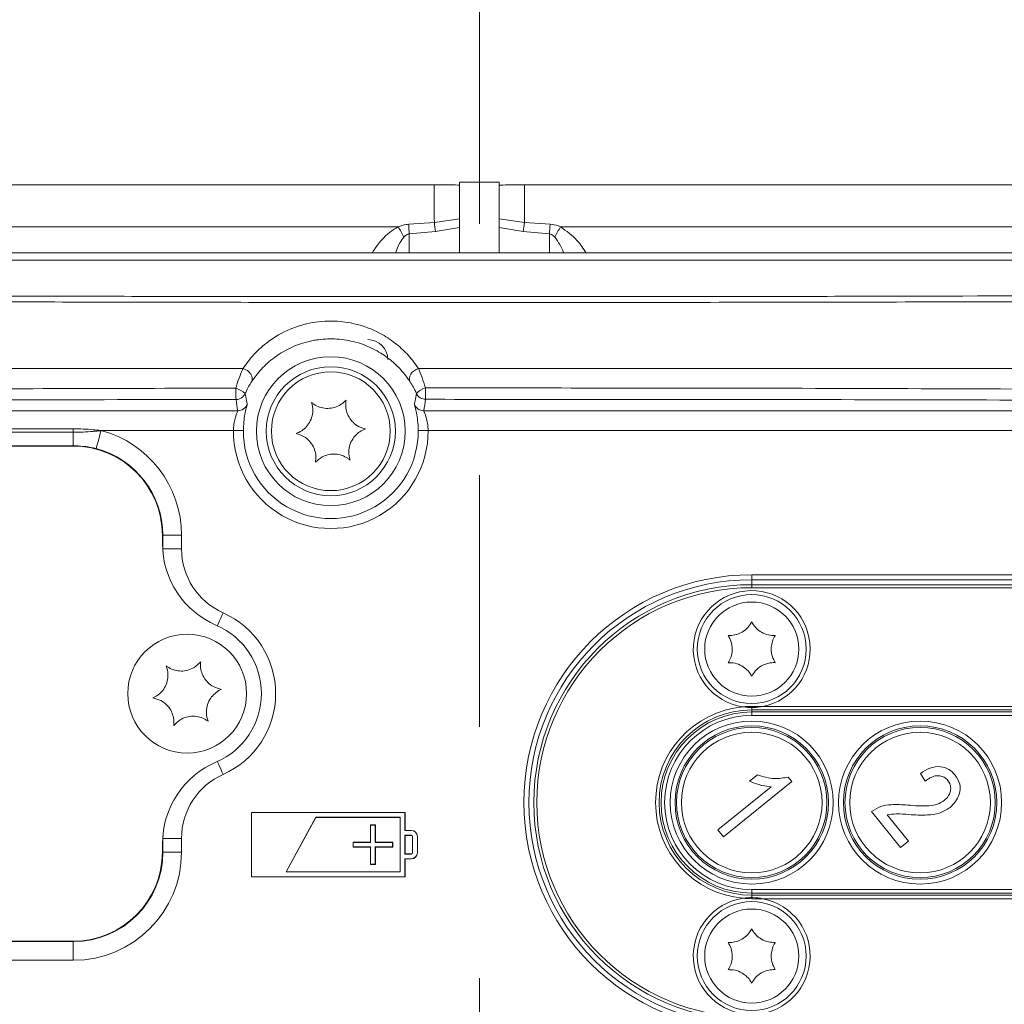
# Model space of a CAD drawing. Header units: millimetres. Extents: x 0 to 8410, y 0 to 5940.
# Tile 277 of 319: x 7320 to 7420, y 2352 to 2451. Entities that reach past the tile are written whole.
import ezdxf

# ---------------------------------------------------------------- set-up
doc = ezdxf.new("R2010")
doc.units = ezdxf.units.MM
doc.header["$LTSCALE"] = 10
doc.linetypes.add('CENTERX2', pattern=[20.32, 12.7, -2.54, 2.54, -2.54])
doc.styles.add('SLDTEXTSTYLE0', font='TXT', dxfattribs={"width": 0.605})
doc.dimstyles.new('SLDDIMSTYLE0', dxfattribs={"dimtxt": 50, "dimasz": 50, "dimexe": 0, "dimexo": 0.0625, "dimgap": 12.5, "dimtad": 1, "dimtoh": 1, "dimdec": 1, "dimrnd": 1e-09, "dimzin": 12, "dimdsep": 46, "dimtxsty": 'SLDTEXTSTYLE0', "dimsah": 1, "dimcen": 0.09, "dimadec": 0, "dimazin": 0, "dimtfac": 1, "dimtofl": 0, "dimtmove": 0, "dimatfit": 3, "dimfxl": 1, "dimfrac": 2, "dimtolj": 1, "dimtzin": 12, "dimarcsym": 0})

# ---------------------------------------------------------------- blocks, each defined once
blk = doc.blocks.new('*D32')
at = {"color": 7, "linetype": 'Continuous', "lineweight": 0}
for p, q in [((7603.817, 2933.236), (7603.817, 2002.575)), ((7366.817, 2227.332), (7366.817, 2002.575)), ((7603.817, 2017.575), (7366.817, 2017.575)), ((7603.817, 2017.575), (8068.778, 2017.575))]:
    blk.add_line(p, q, dxfattribs=at)
for points in [[(7366.817, 2017.575), (7416.817, 2010.075), (7416.817, 2025.075)], [(7603.817, 2017.575), (7553.817, 2025.075), (7553.817, 2010.075)]]:
    blk.add_solid(points, dxfattribs=at)
at = {"color": 7, "linetype": 'Continuous', "lineweight": 0, "char_height": 50, "attachment_point": 1, "style": 'SLDTEXTSTYLE0'}
for s, insert in [(' (2x M8)', (7801.032, 2082.028)), ('237', (7686.457, 2082.028))]:
    blk.add_mtext(s, dxfattribs=dict(at, insert=insert))

msp = doc.modelspace()

# ---------------------------------------------------------------- linework, layer by layer
at = {"color": 7, "linetype": 'CENTERX2', "lineweight": 0}
msp.add_line((7366.817261, 2227.331508), (7366.817261, 3817.957855), dxfattribs=at)
at = {"color": 8, "linetype": 'Continuous', "lineweight": 0}
for p, q in [((7299.81726, 2434.450764), (7362.261881, 2434.450764)), ((7371.372642, 2434.450764), (7533.81526, 2434.450764)), ((7359.682222, 2430.477518), (7362.271512, 2430.666524)), ((7362.271512, 2430.666524), (7364.817261, 2431.03196)), ((7368.817261, 2431.03196), (7371.36301, 2430.666524)), ((7371.36301, 2430.666524), (7373.952301, 2430.477518)), ((7358.630307, 2430.222172), (7299.684945, 2430.222172)), ((7362.39921, 2429.731089), (7359.733951, 2429.494846)), ((7359.733951, 2429.494846), (7359.733951, 2427.574757)), ((7364.817261, 2430.149216), (7362.39921, 2429.731089)), ((7371.235313, 2429.731089), (7368.817261, 2430.149216)), ((7373.900571, 2429.494846), (7371.235313, 2429.731089)), ((7373.900571, 2427.574757), (7373.900571, 2429.494846)), ((7533.372338, 2430.222172), (7375.004215, 2430.222172)), ((7211.47054, 2415.893603), (7342.942172, 2415.893603)), ((7360.674357, 2415.893603), (7522.163983, 2415.893603)), ((7243.817258, 2409.827653), (7325.81726, 2409.827653)), ((7325.81726, 2409.463737), (7243.817258, 2409.463737)), ((7325.81726, 2409.827653), (7325.81726, 2409.463737)), ((7325.81726, 2408.11396), (7325.81726, 2409.463737)), ((7341.990764, 2409.643385), (7328.609972, 2409.643385)), ((7519.700314, 2409.643385), (7361.643759, 2409.643385)), ((7243.817258, 2408.11396), (7325.81726, 2408.11396)), ((7325.81726, 2408.074755), (7325.81726, 2408.11396)), ((7328.11655, 2407.776091), (7328.12824, 2407.820332)), ((7334.81726, 2399.074766), (7334.863021, 2399.074766)), ((7334.863021, 2399.074766), (7334.863021, 2397.694948)), ((7334.863021, 2399.074766), (7336.748638, 2399.074766)), ((7336.748638, 2399.074766), (7336.748638, 2397.694948)), ((7334.833811, 2397.694948), (7334.863021, 2397.694948)), ((7334.863021, 2397.694948), (7334.875907, 2397.214759)), ((7334.863021, 2397.694948), (7336.748638, 2397.694948)), ((7394.317261, 2395.074758), (7487.31726, 2395.074758)), ((7394.317261, 2395.074758), (7394.317261, 2394.574765)), ((7394.317261, 2394.574765), (7394.317261, 2394.074756)), ((7394.317261, 2393.774766), (7394.317261, 2394.074756)), ((7394.317261, 2393.774766), (7487.31726, 2393.774766)), ((7394.317261, 2381.428319), (7394.317261, 2381.781864)), ((7395.436362, 2381.781864), (7439.698163, 2381.781864)), ((7394.317261, 2381.221208), (7394.317261, 2381.428319)), ((7394.317261, 2381.428319), (7487.31726, 2381.428319)), ((7394.317261, 2380.867648), (7394.317261, 2381.221208)), ((7394.317261, 2381.221208), (7487.31726, 2381.221208)), ((7394.317261, 2380.867648), (7487.31726, 2380.867648)), ((7334.875907, 2368.934754), (7334.863021, 2368.454564)), ((7359.942261, 2369.253534), (7359.942261, 2369.262266)), ((7359.942261, 2368.77099), (7359.942261, 2368.762258)), ((7360.075989, 2368.637252), (7360.067261, 2368.637252)), ((7360.558534, 2368.637252), (7360.567261, 2368.637252)), ((7334.863021, 2368.454564), (7334.833811, 2368.454564)), ((7334.863021, 2368.454564), (7334.863021, 2367.074761)), ((7336.748638, 2368.454564), (7334.863021, 2368.454564)), ((7336.748638, 2368.454564), (7336.748638, 2367.074761)), ((7334.863021, 2367.074761), (7334.81726, 2367.074761)), ((7336.748638, 2367.074761), (7334.863021, 2367.074761)), ((7359.942261, 2366.878528), (7359.942261, 2366.88726)), ((7360.075989, 2367.012265), (7360.067261, 2367.012265)), ((7360.558534, 2367.012265), (7360.567261, 2367.012265)), ((7359.942261, 2366.395983), (7359.942261, 2366.387266)), ((7394.317261, 2363.281864), (7487.31726, 2363.281864)), ((7394.317261, 2363.281864), (7394.317261, 2362.928319)), ((7394.317261, 2362.928319), (7487.31726, 2362.928319)), ((7394.317261, 2362.928319), (7394.317261, 2362.721208)), ((7394.317261, 2362.721208), (7487.31726, 2362.721208)), ((7394.317261, 2362.721208), (7394.317261, 2362.367656)), ((7395.436362, 2362.367656), (7443.198162, 2362.367656)), ((7325.81726, 2358.028996), (7243.817258, 2358.028996)), ((7325.81726, 2358.028996), (7325.81726, 2358.074758)), ((7325.81726, 2356.143381), (7325.81726, 2358.028996)), ((7325.81726, 2356.143381), (7243.817258, 2356.143381))]:
    msp.add_line(p, q, dxfattribs=at)
at = {"color": 7, "linetype": 'Continuous', "lineweight": 0}
for p, q in [((7364.817261, 2434.719491), (7368.817261, 2434.719491)), ((7364.817261, 2434.719491), (7364.817261, 2434.437874)), ((7364.817261, 2431.03196), (7364.817261, 2434.437874)), ((7368.817261, 2434.719491), (7368.817261, 2434.437874)), ((7368.817261, 2431.03196), (7368.817261, 2434.437874)), ((7364.817261, 2431.03196), (7364.817261, 2430.149216)), ((7368.817261, 2431.03196), (7368.817261, 2430.149216)), ((7364.817261, 2427.574757), (7364.817261, 2430.149216)), ((7368.817261, 2427.574757), (7368.817261, 2430.149216)), ((7515.729453, 2427.574757), (7217.90507, 2427.574757)), ((7515.801366, 2426.837224), (7217.833157, 2426.837224)), ((7213.934208, 2411.642167), (7342.428154, 2411.642167)), ((7361.206368, 2411.642167), (7519.700314, 2411.642167)), ((7325.81726, 2408.074755), (7243.817258, 2408.074755)), ((7334.81726, 2398.24051), (7334.81726, 2399.074766)), ((7487.31726, 2394.574765), (7394.317261, 2394.574765)), ((7394.317261, 2394.074756), (7487.31726, 2394.074756)), ((7394.317261, 2381.781864), (7395.436362, 2381.781864)), ((7394.089776, 2374.231297), (7394.884222, 2374.874625)), ((7397.994394, 2374.643642), (7398.365202, 2374.185729)), ((7411.828662, 2374.241147), (7411.344099, 2375.020388)), ((7390.908158, 2369.316387), (7396.292734, 2373.67672)), ((7398.365202, 2374.185729), (7391.480007, 2368.610206)), ((7343.825989, 2371.066037), (7343.817261, 2371.074754)), ((7359.317261, 2371.074754), (7343.817261, 2371.074754)), ((7343.817261, 2371.074754), (7343.817261, 2364.574763)), ((7359.308533, 2371.066037), (7343.825989, 2371.066037)), ((7343.825989, 2371.066037), (7343.825989, 2364.583481)), ((7350.312079, 2370.583493), (7347.302559, 2365.066025)), ((7350.317261, 2370.574761), (7347.317261, 2365.074757)), ((7350.312079, 2370.583493), (7350.317261, 2370.574761)), ((7358.825989, 2370.583493), (7350.312079, 2370.583493)), ((7358.817261, 2370.574761), (7350.317261, 2370.574761)), ((7358.825989, 2370.583493), (7358.817261, 2370.574761)), ((7358.817261, 2365.074757), (7358.817261, 2370.574761)), ((7358.825989, 2365.066025), (7358.825989, 2370.583493)), ((7359.308533, 2371.066037), (7359.317261, 2371.074754)), ((7359.308533, 2369.253534), (7359.308533, 2371.066037)), ((7359.317261, 2369.262266), (7359.317261, 2371.074754)), ((7409.34433, 2367.542851), (7406.407639, 2371.169362)), ((7407.991595, 2370.841044), (7410.140394, 2368.18749)), ((7356.317261, 2369.824755), (7355.817261, 2369.824755)), ((7355.834722, 2369.807306), (7355.817261, 2369.824755)), ((7355.817261, 2369.824755), (7355.817261, 2368.074763)), ((7355.834722, 2368.057299), (7355.834722, 2369.807306)), ((7355.834722, 2369.807306), (7356.299801, 2369.807306)), ((7356.299801, 2369.807306), (7356.317261, 2369.824755)), ((7356.299801, 2369.807306), (7356.299801, 2368.057299)), ((7356.317261, 2368.074763), (7356.317261, 2369.824755)), ((7359.308533, 2369.253534), (7359.317261, 2369.262266)), ((7359.942261, 2369.253534), (7359.308533, 2369.253534)), ((7359.942261, 2368.77099), (7359.308533, 2368.77099)), ((7359.308533, 2368.77099), (7359.308533, 2366.878528)), ((7359.308533, 2368.77099), (7359.317261, 2368.762258)), ((7359.942261, 2369.262266), (7359.317261, 2369.262266)), ((7359.317261, 2368.762258), (7359.317261, 2366.88726)), ((7359.942261, 2368.762258), (7359.317261, 2368.762258)), ((7360.067261, 2367.012265), (7360.067261, 2368.637252)), ((7360.075989, 2367.012265), (7360.075989, 2368.637252)), ((7360.558534, 2367.012265), (7360.558534, 2368.637252)), ((7360.567261, 2367.012265), (7360.567261, 2368.637252)), ((7391.480007, 2368.610206), (7390.908158, 2369.316387)), ((7334.81726, 2367.074761), (7334.81726, 2367.909002)), ((7354.067261, 2368.074763), (7354.067261, 2367.574755)), ((7354.084722, 2368.057299), (7354.067261, 2368.074763)), ((7355.817261, 2368.074763), (7354.067261, 2368.074763)), ((7354.084722, 2367.592219), (7354.067261, 2367.574755)), ((7354.084722, 2367.592219), (7354.084722, 2368.057299)), ((7354.084722, 2368.057299), (7355.834722, 2368.057299)), ((7355.834722, 2367.592219), (7354.084722, 2367.592219)), ((7355.834722, 2368.057299), (7355.817261, 2368.074763)), ((7355.834722, 2367.592219), (7355.817261, 2367.574755)), ((7355.834722, 2365.842226), (7355.834722, 2367.592219)), ((7356.299801, 2368.057299), (7356.317261, 2368.074763)), ((7356.299801, 2368.057299), (7358.049801, 2368.057299)), ((7358.049801, 2367.592219), (7356.299801, 2367.592219)), ((7356.299801, 2367.592219), (7356.299801, 2365.842226)), ((7356.299801, 2367.592219), (7356.317261, 2367.574755)), ((7358.067261, 2368.074763), (7356.317261, 2368.074763)), ((7358.049801, 2368.057299), (7358.067261, 2368.074763)), ((7358.049801, 2368.057299), (7358.049801, 2367.592219)), ((7358.049801, 2367.592219), (7358.067261, 2367.574755)), ((7358.067261, 2367.574755), (7358.067261, 2368.074763)), ((7410.140394, 2368.18749), (7409.34433, 2367.542851)), ((7354.067261, 2367.574755), (7355.817261, 2367.574755)), ((7355.817261, 2367.574755), (7355.817261, 2365.824762)), ((7356.317261, 2367.574755), (7358.067261, 2367.574755)), ((7356.317261, 2365.824762), (7356.317261, 2367.574755)), ((7359.308533, 2366.878528), (7359.317261, 2366.88726)), ((7359.308533, 2366.878528), (7359.942261, 2366.878528)), ((7359.317261, 2366.88726), (7359.942261, 2366.88726)), ((7355.834722, 2365.842226), (7355.817261, 2365.824762)), ((7355.817261, 2365.824762), (7356.317261, 2365.824762)), ((7356.299801, 2365.842226), (7355.834722, 2365.842226)), ((7356.299801, 2365.842226), (7356.317261, 2365.824762)), ((7359.308533, 2366.395983), (7359.942261, 2366.395983)), ((7359.308533, 2364.583481), (7359.308533, 2366.395983)), ((7359.308533, 2366.395983), (7359.317261, 2366.387266)), ((7359.317261, 2366.387266), (7359.942261, 2366.387266)), ((7359.317261, 2364.574763), (7359.317261, 2366.387266)), ((7347.302559, 2365.066025), (7347.317261, 2365.074757)), ((7347.302559, 2365.066025), (7358.825989, 2365.066025)), ((7347.317261, 2365.074757), (7358.817261, 2365.074757)), ((7358.825989, 2365.066025), (7358.817261, 2365.074757)), ((7343.825989, 2364.583481), (7343.817261, 2364.574763)), ((7343.817261, 2364.574763), (7359.317261, 2364.574763)), ((7343.825989, 2364.583481), (7359.308533, 2364.583481)), ((7359.308533, 2364.583481), (7359.317261, 2364.574763)), ((7394.317261, 2362.367656), (7395.436362, 2362.367656)), ((7243.817258, 2358.074758), (7325.81726, 2358.074758))]:
    msp.add_line(p, q, dxfattribs=at)
at = {"color": 8, "linetype": 'Continuous', "lineweight": 0, "flags": 128}
for points in [[(7362.261881, 2434.450764), (7362.262007, 2433.974999), (7362.262443, 2433.499474), (7362.263187, 2433.024469), (7362.264239, 2432.55024), (7362.265598, 2432.077053), (7362.267264, 2431.605208), (7362.269236, 2431.134927), (7362.271512, 2430.666524)], [(7371.36301, 2430.666524), (7371.365286, 2431.134927), (7371.367258, 2431.605208), (7371.368924, 2432.077053), (7371.370284, 2432.55024), (7371.371335, 2433.024469), (7371.37208, 2433.499474), (7371.372515, 2433.974999), (7371.372642, 2434.450764)], [(7342.942172, 2415.893603), (7343.174548, 2415.817174), (7343.393556, 2415.695149), (7343.585379, 2415.535215), (7343.737911, 2415.34746), (7343.84153, 2415.143746), (7343.889694, 2414.936933), (7343.879367, 2414.740044), (7343.811198, 2414.565522)], [(7360.674357, 2415.893603), (7360.44509, 2415.814269), (7360.230269, 2415.690604), (7360.043123, 2415.530208), (7359.895177, 2415.34299), (7359.795544, 2415.140468), (7359.75036, 2414.9351), (7359.762407, 2414.739552), (7359.830942, 2414.565864)], [(7328.12824, 2407.820332), (7328.160036, 2407.940659), (7328.202463, 2408.101219), (7328.25452, 2408.298212), (7328.314974, 2408.527005), (7328.382398, 2408.782157), (7328.455201, 2409.05768), (7328.531663, 2409.347031), (7328.609972, 2409.643385)], [(7342.990588, 2409.636396), (7342.968431, 2409.63656), (7342.909533, 2409.636963), (7342.816102, 2409.637618), (7342.691655, 2409.638483), (7342.540867, 2409.63954), (7342.369403, 2409.640733), (7342.183708, 2409.642029), (7341.990764, 2409.643385)], [(7360.643935, 2409.636396), (7360.666091, 2409.63656), (7360.72499, 2409.636963), (7360.818419, 2409.637618), (7360.942867, 2409.638483), (7361.093656, 2409.63954), (7361.265119, 2409.640733), (7361.450813, 2409.642029), (7361.643759, 2409.643385)], [(7340.945634, 2391.235906), (7340.821107, 2390.955824), (7340.699523, 2390.682343), (7340.583754, 2390.421945), (7340.476536, 2390.180785), (7340.380403, 2389.964569), (7340.364137, 2389.927972)], [(7340.945634, 2374.913606), (7340.821107, 2375.193703), (7340.699523, 2375.467169), (7340.583754, 2375.727567), (7340.476536, 2375.968728), (7340.380403, 2376.184958), (7340.364137, 2376.221541)]]:
    msp.add_lwpolyline(points, dxfattribs=at)
at = {"color": 8, "linetype": 'Continuous', "lineweight": 0}
for centre, radius in [((7351.817261, 2409.574759), 7.51715), ((7351.817261, 2409.574759), 6.517303), ((7394.317261, 2372.074759), 8.233834), ((7394.317261, 2372.074759), 7.745686), ((7394.317261, 2372.074759), 7.586856), ((7411.317261, 2372.074759), 8.233834), ((7411.317261, 2372.074759), 7.745686), ((7411.317261, 2372.074759), 7.586856), ((7394.317261, 2372.074759), 7.098708), ((7411.317261, 2372.074759), 7.098708)]:
    msp.add_circle(centre, radius, dxfattribs=at)
at = {"color": 7, "linetype": 'Continuous', "lineweight": 0}
for centre, radius in [((7351.817261, 2409.574759), 6), ((7394.317261, 2387.574759), 5.5), ((7394.317261, 2387.574759), 4.75), ((7337.317261, 2383.074759), 6), ((7394.317261, 2356.574759), 5.5), ((7394.317261, 2356.574759), 4.75)]:
    msp.add_circle(centre, radius, dxfattribs=at)
at = {"color": 8, "linetype": 'Continuous', "lineweight": 0}
for centre, radius, start, end in [((7265.836939, 2425.044659), 94.00241, 2.71346536, 3.31324968), ((7268.230082, 2417.352338), 94.979251, 7.48872595, 8.05825886), ((7465.40444, 2417.352338), 94.979251, 171.94174114, 172.51127405), ((7467.797584, 2425.044659), 94.00241, 176.68675032, 177.28653464), ((7328.193603, 2413.188045), 34.87914, 27.28209943, 29.23388068), ((7405.44092, 2413.188045), 34.87914, 150.76611932, 152.71790057), ((7351.40297, 2413.632636), 9.187835, 178.17866231, 185.30958881), ((7341.436999, 2411.461489), 2.584553, 47.9000233, 72.37008445), ((7342.254572, 2413.782558), 1.000139, 269.99916794, 336.21307883), ((7361.980723, 2411.93203), 2.103472, 106.77071764, 136.0335582), ((7361.381476, 2413.79685), 1.000171, 203.85621922, 269.99971571), ((7403.091606, 2413.650417), 41.718871, 179.59400033, 181.17258633), ((7342.428055, 2412.642361), 1.000194, 270.0057112, 341.86882973), ((7361.206467, 2412.642361), 1.000194, 198.13114279, 269.99434296), ((7325.817261, 2399.074759), 10.931378, 0, 75.19817325), ((7351.817261, 2409.574759), 9.826737, 179.59988665, 0.40011335), ((7351.817261, 2409.574759), 8.82689, 179.59988665, 0.40011335), ((7325.817261, 2399.074759), 9.045759, 0, 75.19817325), ((7343.817261, 2397.694951), 7.068622, 180, 246.03051768), ((7394.317261, 2372.074759), 23, 90, 270), ((7394.317261, 2372.074759), 21.7, 90, 270), ((7394.317261, 2387.574759), 5.9, 280.93400605, 261.37601683), ((7337.317261, 2383.074759), 8.931378, 293.96948232, 66.03051768), ((7394.317261, 2372.074759), 9.707107, 95.22916196, 264.77083804), ((7394.317261, 2372.074759), 9.353553, 90, 270), ((7394.317261, 2372.074759), 9.146447, 90, 270), ((7394.317261, 2372.074759), 8.792893, 90, 270), ((7343.817261, 2368.454568), 7.068622, 113.96948232, 180), ((7325.817261, 2367.074759), 9.045759, 270, 0), ((7325.817261, 2367.074759), 10.931378, 270, 0), ((7394.317261, 2356.574759), 5.9, 98.62398317, 79.06599395)]:
    msp.add_arc(centre, radius, start, end, dxfattribs=at)
at = {"color": 7, "linetype": 'Continuous', "lineweight": 0}
for centre, radius, start, end in [((7355.567261, 2416.824759), 2, 0, 90), ((7325.817261, 2399.074759), 9, 0, 90), ((7343.817261, 2398.24051), 9, 180, 246.80015682), ((7394.317261, 2372.074759), 22.5, 90, 270), ((7394.317261, 2372.074759), 22, 90, 270), ((7337.317261, 2383.074759), 7.5, 293.19984318, 66.80015682), ((7394.317261, 2372.074759), 9.707107, 90, 95.22916196), ((7394.317261, 2387.574759), 5.9, 261.37601683, 280.93400605), ((7343.817261, 2367.909008), 9, 113.19984318, 180), ((7359.942261, 2368.637259), 0.625, 0, 90), ((7359.942261, 2368.637259), 0.616272, 0, 90), ((7359.942261, 2368.637259), 0.133728, 0, 90), ((7359.942261, 2368.637259), 0.125, 0, 90), ((7325.817261, 2367.074759), 9, 270, 0), ((7359.942261, 2367.012259), 0.133728, 270, 0), ((7359.942261, 2367.012259), 0.616272, 270, 0), ((7359.942261, 2367.012259), 0.125, 270, 0), ((7359.942261, 2367.012259), 0.625, 270, 0), ((7394.317261, 2356.574759), 5.9, 79.06599395, 98.62398317), ((7394.317261, 2372.074759), 9.707107, 264.77083804, 270)]:
    msp.add_arc(centre, radius, start, end, dxfattribs=at)
at = {"color": 8, "linetype": 'Continuous', "lineweight": 0}
for start_param, end_param in [(1.692734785, 1.7968613), (4.486324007, 4.591742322)]:
    msp.add_ellipse((7351.817261, 2414.135441), major_axis=(0, 11.123534), ratio=0.866113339, start_param=start_param, end_param=end_param, dxfattribs=at)
for points, knots in [([(7362.261881, 2434.450764), (7362.832739, 2434.450525), (7363.684477, 2434.45017), (7364.536339, 2434.440923), (7364.817261, 2434.437874)], [0, 0, 0, 0, 0.670226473, 1, 1, 1, 1]), ([(7368.817261, 2434.437874), (7369.374486, 2434.442919), (7370.226356, 2434.450631), (7371.078055, 2434.450729), (7371.372642, 2434.450764)], [0, 0, 0, 0, 0.65411848, 1, 1, 1, 1]), ([(7358.630307, 2430.222172), (7358.887214, 2430.318395), (7359.228857, 2430.446356), (7359.592122, 2430.471325), (7359.682222, 2430.477518)], [0, 0, 0, 0, 0.751971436, 1, 1, 1, 1]), ([(7373.952301, 2430.477518), (7374.227625, 2430.442095), (7374.590439, 2430.395415), (7374.923822, 2430.255831), (7375.004215, 2430.222172)], [0, 0, 0, 0, 0.758857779, 1, 1, 1, 1]), ([(7355.981397, 2427.574757), (7356.036391, 2427.661697), (7356.532197, 2428.445513), (7357.364021, 2429.443802), (7358.358669, 2430.055199), (7358.630307, 2430.222172)], [0, 0, 0, 0, 0.083145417, 0.749607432, 1, 1, 1, 1]), ([(7359.733951, 2429.494846), (7359.687169, 2429.486407), (7359.523181, 2429.456825), (7359.34243, 2429.326483), (7359.226204, 2429.209329), (7359.192805, 2429.175663)], [0, 0, 0, 0, 0.221448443, 0.776271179, 1, 1, 1, 1]), ([(7374.441718, 2429.175663), (7374.401035, 2429.216243), (7374.299415, 2429.317609), (7374.122629, 2429.446601), (7373.968918, 2429.479997), (7373.900571, 2429.494846)], [0, 0, 0, 0, 0.270477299, 0.675623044, 1, 1, 1, 1]), ([(7375.004215, 2430.222172), (7375.613803, 2429.789998), (7376.652209, 2429.053807), (7377.31558, 2428.007032), (7377.589525, 2427.574757)], [0, 0, 0, 0, 0.587041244, 1, 1, 1, 1]), ([(7359.192805, 2429.175663), (7359.047265, 2428.988478), (7358.672227, 2428.506125), (7358.471999, 2427.928329), (7358.349472, 2427.574757)], [0, 0, 0, 0, 0.388067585, 1, 1, 1, 1]), ([(7375.33459, 2427.574757), (7375.328368, 2427.593781), (7375.138858, 2428.173224), (7374.784471, 2428.682809), (7374.441718, 2429.175663)], [0, 0, 0, 0, 0.0328316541, 1, 1, 1, 1]), ([(7223.552565, 2423.717994), (7231.341316, 2423.660103), (7246.924005, 2423.544284), (7270.51112, 2423.408372), (7294.212262, 2423.300381), (7318.183603, 2423.222589), (7342.396551, 2423.175318), (7366.82486, 2423.159512), (7391.253167, 2423.175354), (7415.446275, 2423.222586), (7439.373006, 2423.300161), (7463.047381, 2423.407898), (7486.64943, 2423.543808), (7502.271115, 2423.659932), (7510.081957, 2423.717994)], [0, 0, 0, 0, 0.082700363, 0.165455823, 0.248211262, 0.330911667, 0.415439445, 0.500026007, 0.584612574, 0.669140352, 0.751635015, 0.834129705, 0.917064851, 1, 1, 1, 1]), ([(7510.453801, 2423.131782), (7502.646073, 2423.073782), (7487.025422, 2422.957745), (7463.380827, 2422.821594), (7439.622162, 2422.713364), (7419.180482, 2422.647065), (7397.567152, 2422.598614), (7374.777567, 2422.572464), (7348.177809, 2422.580471), (7322.366417, 2422.624433), (7297.372198, 2422.700297), (7272.47391, 2422.809915), (7247.706417, 2422.950068), (7231.352976, 2423.071233), (7223.180722, 2423.131782)], [0, 0, 0, 0, 0.082687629, 0.165430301, 0.248172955, 0.330860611, 0.378049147, 0.472523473, 0.566997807, 0.653535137, 0.740167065, 0.826830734, 0.913462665, 1, 1, 1, 1]), ([(7342.942172, 2415.893603), (7343.289778, 2416.377625), (7343.984301, 2417.344709), (7345.528404, 2418.727624), (7347.490994, 2419.888957), (7349.930505, 2420.636077), (7352.386449, 2420.776981), (7354.864867, 2420.350358), (7356.88629, 2419.488489), (7358.501055, 2418.372403), (7359.737033, 2417.20619), (7360.352042, 2416.344958), (7360.674357, 2415.893603)], [0, 0, 0, 0, 0.103102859, 0.206000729, 0.324315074, 0.423402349, 0.523154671, 0.6089961, 0.726211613, 0.814378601, 0.902719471, 1, 1, 1, 1]), ([(7342.219777, 2413.924653), (7342.239933, 2413.991591), (7342.365088, 2414.407216), (7342.624114, 2415.154171), (7342.835825, 2415.646363), (7342.942172, 2415.893603)], [0, 0, 0, 0, 0.0872078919, 0.5414817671, 1, 1, 1, 1]), ([(7360.674357, 2415.893603), (7360.791835, 2415.612442), (7361.017379, 2415.07265), (7361.258334, 2414.310977), (7361.373782, 2413.946036)], [0, 0, 0, 0, 0.52086982, 1, 1, 1, 1]), ([(7343.811198, 2414.565522), (7343.718105, 2414.417545), (7343.534701, 2414.126011), (7343.30153, 2413.673068), (7343.187861, 2413.419555), (7343.169752, 2413.379166)], [0, 0, 0, 0, 0.464256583, 0.914645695, 1, 1, 1, 1]), ([(7360.466756, 2413.392338), (7360.361592, 2413.613197), (7360.139075, 2414.080511), (7359.937337, 2414.398278), (7359.830942, 2414.565864)], [0, 0, 0, 0, 0.47261168, 1, 1, 1, 1]), ([(7257.140833, 2413.496125), (7258.459951, 2413.506943), (7265.055842, 2413.561035), (7277.067793, 2413.649192), (7293.203301, 2413.748382), (7309.501467, 2413.827859), (7325.841711, 2413.888892), (7336.760421, 2413.912732), (7342.219777, 2413.924653)], [0, 0, 0, 0, 0.046838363, 0.23420261, 0.425441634, 0.616680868, 0.808340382, 1, 1, 1, 1]), ([(7343.169752, 2413.379166), (7343.173046, 2413.357681), (7343.189518, 2413.25026), (7343.248037, 2412.899755), (7343.323101, 2412.572788), (7343.378586, 2412.331107)], [0, 0, 0, 0, 0.061218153, 0.306090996, 1, 1, 1, 1]), ([(7360.255936, 2412.331107), (7360.261178, 2412.352394), (7360.287385, 2412.458829), (7360.369063, 2412.811339), (7360.425125, 2413.144751), (7360.466756, 2413.392338)], [0, 0, 0, 0, 0.060462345, 0.302310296, 1, 1, 1, 1]), ([(7361.373782, 2413.946036), (7371.82804, 2413.943425), (7389.41393, 2413.939032), (7414.0995, 2413.869125), (7435.423178, 2413.777502), (7454.904439, 2413.661402), (7468.578674, 2413.561034), (7475.174571, 2413.506943), (7476.493689, 2413.496125)], [0, 0, 0, 0, 0.271338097, 0.456438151, 0.641581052, 0.826680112, 0.96533762, 1, 1, 1, 1]), ([(7342.254558, 2412.782419), (7341.817387, 2412.781872), (7334.264444, 2412.77243), (7319.602164, 2412.745706), (7298.309158, 2412.684241), (7278.855882, 2412.606943), (7265.201238, 2412.540006), (7258.614749, 2412.503946), (7257.297519, 2412.496734)], [0, 0, 0, 0, 0.015366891, 0.265491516, 0.515674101, 0.76579779, 0.953161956, 1, 1, 1, 1]), ([(7343.378586, 2412.331107), (7343.376628, 2412.313854), (7343.371383, 2412.267632), (7343.284279, 2411.943539), (7343.147627, 2411.332377), (7343.022734, 2410.536155), (7343.001226, 2409.934144), (7342.990588, 2409.636396)], [0, 0, 0, 0, 0.137696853, 0.36889159, 0.589096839, 0.796772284, 1, 1, 1, 1]), ([(7360.643935, 2409.636396), (7360.639323, 2409.822277), (7360.626941, 2410.321291), (7360.533123, 2411.080175), (7360.39628, 2411.756842), (7360.275985, 2412.217416), (7360.262671, 2412.292919), (7360.255936, 2412.331107)], [0, 0, 0, 0, 0.127295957, 0.341737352, 0.558885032, 0.77688629, 1, 1, 1, 1]), ([(7476.337004, 2412.496734), (7475.019773, 2412.503946), (7468.433285, 2412.540007), (7454.778637, 2412.606927), (7435.325382, 2412.684323), (7414.032292, 2412.745401), (7389.381907, 2412.791997), (7371.820958, 2412.794934), (7361.381471, 2412.796679)], [0, 0, 0, 0, 0.034661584, 0.173316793, 0.358415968, 0.543558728, 0.728658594, 1, 1, 1, 1]), ([(7341.990764, 2409.643385), (7342.002562, 2409.863854), (7342.026239, 2410.306299), (7342.16435, 2410.893596), (7342.317383, 2411.347705), (7342.418498, 2411.594591), (7342.425554, 2411.629354), (7342.428154, 2411.642167)], [0, 0, 0, 0, 0.2127796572, 0.4270125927, 0.6473610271, 0.8700219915, 1, 1, 1, 1]), ([(7361.206368, 2411.642167), (7361.214746, 2411.613336), (7361.23156, 2411.555474), (7361.369043, 2411.208464), (7361.521451, 2410.706962), (7361.62488, 2410.149209), (7361.638614, 2409.781216), (7361.643759, 2409.643385)], [0, 0, 0, 0, 0.211245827, 0.423956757, 0.643760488, 0.866570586, 1, 1, 1, 1]), ([(7325.81726, 2409.827653), (7326.484966, 2409.810148), (7327.41126, 2409.785864), (7328.338937, 2409.678713), (7328.60261, 2409.644345), (7328.609972, 2409.643385)], [0, 0, 0, 0, 0.7151007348, 0.9920450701, 1, 1, 1, 1]), ([(7328.609972, 2409.643385), (7328.604453, 2409.642682), (7328.591701, 2409.641059), (7328.569379, 2409.638285), (7328.535563, 2409.634055), (7328.477999, 2409.626995), (7328.370589, 2409.6141), (7328.143073, 2409.588192), (7327.285135, 2409.499594), (7326.482188, 2409.479979), (7325.81726, 2409.463737)], [0, 0, 0, 0, 0.00596133, 0.013772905, 0.024100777, 0.04247468, 0.075912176, 0.140010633, 0.287834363, 1, 1, 1, 1]), ([(7325.81726, 2408.11396), (7326.490469, 2408.078636), (7327.270791, 2408.037693), (7328.024746, 2407.846568), (7328.12824, 2407.820332)], [0, 0, 0, 0, 0.86273138, 1, 1, 1, 1])]:
    msp.add_open_spline(points, degree=3, knots=knots, dxfattribs=at)
at = {"color": 7, "linetype": 'Continuous', "lineweight": 0}
for points, knots in [([(7359.830942, 2414.565864), (7359.539437, 2414.972539), (7358.986324, 2415.744179), (7357.871969, 2416.795563), (7356.420656, 2417.797533), (7354.599668, 2418.57836), (7352.484244, 2418.943839), (7351.036402, 2418.893826), (7349.560988, 2418.666722), (7347.901007, 2418.158963), (7346.138496, 2417.110775), (7344.747689, 2415.867197), (7344.123577, 2414.999713), (7343.811198, 2414.565522)], [0, 0, 0, 0, 0.099656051, 0.189091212, 0.278337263, 0.394491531, 0.478056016, 0.556836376, 0.574924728, 0.672013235, 0.790208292, 0.894995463, 1, 1, 1, 1]), ([(7349.874127, 2412.485811), (7349.938232, 2412.204613), (7350.049301, 2411.717405), (7349.910931, 2410.937115), (7349.605322, 2410.301982), (7349.146474, 2409.789606), (7348.698111, 2409.493015), (7348.416222, 2409.383164), (7348.324648, 2409.347478)], [0, 0, 0, 0, 0.235569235, 0.408150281, 0.581145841, 0.745076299, 0.917185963, 1, 1, 1, 1]), ([(7353.36674, 2412.713084), (7353.15527, 2412.516968), (7352.788872, 2412.177174), (7352.04393, 2411.90688), (7351.341086, 2411.853968), (7350.667935, 2411.995161), (7350.186893, 2412.235142), (7349.950818, 2412.424346), (7349.874127, 2412.485811)], [0, 0, 0, 0, 0.235568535, 0.408149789, 0.581146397, 0.745076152, 0.917185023, 1, 1, 1, 1]), ([(7355.309874, 2409.802038), (7355.034315, 2409.887109), (7354.556858, 2410.034511), (7353.950305, 2410.544464), (7353.553047, 2411.126688), (7353.33873, 2411.780259), (7353.306043, 2412.316865), (7353.351856, 2412.615924), (7353.36674, 2412.713084)], [0, 0, 0, 0, 0.235551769, 0.408136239, 0.581133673, 0.745063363, 0.917174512, 1, 1, 1, 1]), ([(7348.324648, 2409.347478), (7348.600208, 2409.262406), (7349.077665, 2409.115004), (7349.684217, 2408.605051), (7350.081475, 2408.022828), (7350.295791, 2407.369259), (7350.328478, 2406.83266), (7350.282666, 2406.533597), (7350.267782, 2406.436432)], [0, 0, 0, 0, 0.235552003, 0.408136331, 0.581133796, 0.745063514, 0.917171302, 1, 1, 1, 1]), ([(7353.760395, 2406.663704), (7353.69629, 2406.944902), (7353.58522, 2407.43211), (7353.723593, 2408.2124), (7354.029201, 2408.847533), (7354.488049, 2409.359909), (7354.936411, 2409.6565), (7355.2183, 2409.766352), (7355.309874, 2409.802038)], [0, 0, 0, 0, 0.235569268, 0.408150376, 0.58114596, 0.745076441, 0.917185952, 1, 1, 1, 1]), ([(7350.267782, 2406.436432), (7350.479254, 2406.632545), (7350.845654, 2406.972334), (7351.590589, 2407.24266), (7352.293438, 2407.295541), (7352.966587, 2407.154356), (7353.44763, 2406.914374), (7353.683704, 2406.725169), (7353.760395, 2406.663704)], [0, 0, 0, 0, 0.235568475, 0.408150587, 0.581146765, 0.745076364, 0.917185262, 1, 1, 1, 1]), ([(7394.317261, 2390.32476), (7394.199578, 2390.128285), (7393.962345, 2389.732218), (7393.385284, 2389.272935), (7392.753317, 2389.010193), (7392.269355, 2388.938846), (7392.007898, 2388.947394), (7391.93569, 2388.949755)], [0, 0, 0, 0, 0.246919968, 0.497757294, 0.710432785, 0.920029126, 1, 1, 1, 1]), ([(7396.698832, 2388.949755), (7396.469833, 2388.953437), (7396.008208, 2388.96086), (7395.321915, 2389.230961), (7394.778411, 2389.646911), (7394.474618, 2390.030339), (7394.351314, 2390.261045), (7394.317261, 2390.32476)], [0, 0, 0, 0, 0.246924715, 0.497761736, 0.710438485, 0.920031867, 1, 1, 1, 1]), ([(7391.93569, 2388.949755), (7392.046997, 2388.749609), (7392.271383, 2388.34613), (7392.380616, 2387.616741), (7392.292168, 2386.938067), (7392.111991, 2386.483262), (7391.973844, 2386.261113), (7391.93569, 2386.199761)], [0, 0, 0, 0, 0.246913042, 0.497755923, 0.71043036, 0.920027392, 1, 1, 1, 1]), ([(7396.698832, 2386.199761), (7396.587525, 2386.399907), (7396.36314, 2386.803386), (7396.253905, 2387.532775), (7396.342357, 2388.211448), (7396.52253, 2388.666254), (7396.660678, 2388.888402), (7396.698832, 2388.949755)], [0, 0, 0, 0, 0.246913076, 0.497755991, 0.710430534, 0.920027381, 1, 1, 1, 1]), ([(7335.206623, 2385.866749), (7335.287123, 2385.589803), (7335.426599, 2385.109957), (7335.334258, 2384.322889), (7335.066456, 2383.670911), (7334.638461, 2383.132483), (7334.208291, 2382.81009), (7333.933331, 2382.683882), (7333.844009, 2382.642883)], [0, 0, 0, 0, 0.235565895, 0.408148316, 0.581143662, 0.745074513, 0.917186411, 1, 1, 1, 1]), ([(7338.679877, 2386.298615), (7338.480281, 2386.090429), (7338.134456, 2385.72972), (7337.406668, 2385.41615), (7336.708139, 2385.322101), (7336.027851, 2385.423526), (7335.533572, 2385.634877), (7335.286791, 2385.809894), (7335.206623, 2385.866749)], [0, 0, 0, 0, 0.235567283, 0.408148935, 0.581144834, 0.745073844, 0.917185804, 1, 1, 1, 1]), ([(7340.790515, 2383.506629), (7340.510438, 2383.575383), (7340.025154, 2383.694511), (7339.38971, 2384.167982), (7338.958978, 2384.725898), (7338.706662, 2385.365747), (7338.642543, 2385.89951), (7338.670722, 2386.200746), (7338.679877, 2386.298615)], [0, 0, 0, 0, 0.235551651, 0.408135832, 0.581135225, 0.745062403, 0.917173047, 1, 1, 1, 1]), ([(7391.93569, 2386.199761), (7392.164689, 2386.196079), (7392.626315, 2386.188657), (7393.3126, 2385.918551), (7393.856121, 2385.502621), (7394.159901, 2385.119179), (7394.283208, 2384.88847), (7394.317261, 2384.824756)], [0, 0, 0, 0, 0.246924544, 0.497761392, 0.710435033, 0.920031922, 1, 1, 1, 1]), ([(7394.317261, 2384.824756), (7394.434944, 2385.02123), (7394.672177, 2385.417296), (7395.249237, 2385.876583), (7395.881207, 2386.139313), (7396.365167, 2386.210698), (7396.626625, 2386.202128), (7396.698832, 2386.199761)], [0, 0, 0, 0, 0.246919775, 0.497756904, 0.710432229, 0.920029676, 1, 1, 1, 1]), ([(7339.427897, 2380.282763), (7339.347399, 2380.559715), (7339.207927, 2381.039567), (7339.300263, 2381.826638), (7339.568065, 2382.478614), (7339.996066, 2383.01703), (7340.426231, 2383.339423), (7340.701192, 2383.46563), (7340.790515, 2383.506629)], [0, 0, 0, 0, 0.235568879, 0.408151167, 0.581146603, 0.745074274, 0.917186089, 1, 1, 1, 1]), ([(7333.844009, 2382.642883), (7334.124086, 2382.57413), (7334.609371, 2382.455003), (7335.244806, 2381.98153), (7335.675553, 2381.423625), (7335.927855, 2380.783768), (7335.991983, 2380.250002), (7335.963801, 2379.948766), (7335.954645, 2379.850897)], [0, 0, 0, 0, 0.235551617, 0.408135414, 0.58113188, 0.745062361, 0.917173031, 1, 1, 1, 1]), ([(7335.954645, 2379.850897), (7336.154241, 2380.059085), (7336.500066, 2380.419794), (7337.227855, 2380.733356), (7337.926383, 2380.827437), (7338.60667, 2380.725979), (7339.100952, 2380.514638), (7339.34773, 2380.339618), (7339.427897, 2380.282763)], [0, 0, 0, 0, 0.235567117, 0.408148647, 0.581144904, 0.745074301, 0.917186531, 1, 1, 1, 1]), ([(7411.344099, 2375.020388), (7411.655486, 2375.216004), (7412.27634, 2375.606028), (7413.315906, 2375.780159), (7414.246894, 2375.485222), (7414.646684, 2375.064944), (7414.846833, 2374.854538)], [0, 0, 0, 0, 0.2809195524, 0.5601055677, 0.7797736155, 1, 1, 1, 1]), ([(7394.884222, 2374.874625), (7395.457715, 2374.699572), (7396.481437, 2374.387092), (7397.53225, 2374.565277), (7397.994394, 2374.643642)], [0, 0, 0, 0, 0.5602034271, 1, 1, 1, 1]), ([(7414.117954, 2374.307785), (7414.005295, 2374.423971), (7413.780061, 2374.656257), (7413.306349, 2374.801193), (7412.597167, 2374.779749), (7412.14539, 2374.463123), (7411.828662, 2374.241147)], [0, 0, 0, 0, 0.187000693, 0.373860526, 0.56103284, 1, 1, 1, 1]), ([(7414.846833, 2374.854538), (7415.044408, 2374.560301), (7415.438759, 2373.973016), (7415.324186, 2372.956955), (7414.933154, 2372.14877), (7414.534356, 2371.772381), (7414.334933, 2371.584165)], [0, 0, 0, 0, 0.279694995, 0.558258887, 0.779103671, 1, 1, 1, 1]), ([(7396.292734, 2373.67672), (7395.866712, 2373.723441), (7395.105626, 2373.806908), (7394.400295, 2374.101572), (7394.089776, 2374.231297)], [0, 0, 0, 0, 0.5597545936, 1, 1, 1, 1]), ([(7413.775741, 2372.302967), (7413.931891, 2372.449802), (7414.243685, 2372.742996), (7414.426433, 2373.325258), (7414.395379, 2373.885187), (7414.210442, 2374.166899), (7414.117954, 2374.307785)], [0, 0, 0, 0, 0.280426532, 0.559944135, 0.779926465, 1, 1, 1, 1]), ([(7406.407639, 2371.169362), (7406.711472, 2371.356314), (7407.320395, 2371.730992), (7408.598655, 2371.918489), (7409.509098, 2371.857651), (7410.065777, 2371.820453)], [0, 0, 0, 0, 0.278999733, 0.559153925, 1, 1, 1, 1]), ([(7410.065777, 2371.820453), (7410.778048, 2371.75732), (7411.769879, 2371.669407), (7413.051102, 2371.864422), (7413.534441, 2372.156934), (7413.775741, 2372.302967)], [0, 0, 0, 0, 0.560605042, 0.780637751, 1, 1, 1, 1]), ([(7414.334933, 2371.584165), (7413.991338, 2371.363423), (7413.303167, 2370.92131), (7411.834255, 2370.770652), (7410.799084, 2370.826302), (7410.165909, 2370.860341)], [0, 0, 0, 0, 0.279140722, 0.559077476, 1, 1, 1, 1]), ([(7410.165909, 2370.860341), (7409.758768, 2370.901078), (7409.032567, 2370.973737), (7408.309345, 2370.881548), (7407.991595, 2370.841044)], [0, 0, 0, 0, 0.56064542, 1, 1, 1, 1]), ([(7394.317261, 2359.324756), (7394.199577, 2359.128285), (7393.962341, 2358.732223), (7393.385287, 2358.272931), (7392.753316, 2358.010193), (7392.269355, 2357.938837), (7392.007898, 2357.947395), (7391.93569, 2357.949759)], [0, 0, 0, 0, 0.2469181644, 0.4977570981, 0.7104326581, 0.9200290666, 1, 1, 1, 1]), ([(7396.698832, 2357.949759), (7396.469833, 2357.953441), (7396.008207, 2357.960863), (7395.321922, 2358.230969), (7394.7784, 2358.646898), (7394.474624, 2359.030342), (7394.351314, 2359.261045), (7394.317261, 2359.324756)], [0, 0, 0, 0, 0.246925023, 0.497762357, 0.710436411, 0.920033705, 1, 1, 1, 1]), ([(7391.93569, 2357.949759), (7392.046997, 2357.74961), (7392.27138, 2357.34613), (7392.380615, 2356.616741), (7392.292171, 2355.938066), (7392.111987, 2355.483266), (7391.973844, 2355.261113), (7391.93569, 2355.199757)], [0, 0, 0, 0, 0.246914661, 0.497754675, 0.710431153, 0.920025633, 1, 1, 1, 1]), ([(7396.698832, 2355.199757), (7396.587525, 2355.399906), (7396.363142, 2355.803386), (7396.253905, 2356.532776), (7396.342356, 2357.21145), (7396.52253, 2357.666258), (7396.660678, 2357.888407), (7396.698832, 2357.949759)], [0, 0, 0, 0, 0.2469146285, 0.4977546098, 0.7104311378, 0.9200275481, 1, 1, 1, 1]), ([(7391.93569, 2355.199757), (7392.164689, 2355.196075), (7392.626313, 2355.188651), (7393.312604, 2354.918558), (7393.856119, 2354.502618), (7394.159898, 2354.119175), (7394.283208, 2353.888472), (7394.317261, 2353.82476)], [0, 0, 0, 0, 0.246924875, 0.497761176, 0.710436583, 0.920033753, 1, 1, 1, 1]), ([(7394.317261, 2353.82476), (7394.434945, 2354.021231), (7394.672181, 2354.417293), (7395.249235, 2354.876588), (7395.881207, 2355.139319), (7396.365168, 2355.210694), (7396.626625, 2355.202124), (7396.698832, 2355.199757)], [0, 0, 0, 0, 0.246918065, 0.497756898, 0.710432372, 0.92002962, 1, 1, 1, 1])]:
    msp.add_open_spline(points, degree=3, knots=knots, dxfattribs=at)

# ---------------------------------------------------------------- dimensions: what is measured, and where the dimension line sits
dim = msp.add_linear_dim(base=(7366.817261, 2017.574759), p1=(7603.817261, 2933.2361), p2=(7366.817261, 2227.331508), text='<> (2x M8)', dimstyle='SLDDIMSTYLE0', dxfattribs=at)
dim.commit()
dim.dimension.update_dxf_attribs({"geometry": '*D32', "text_midpoint": (7869.680294, 2017.574759), "dimtype": 160})

doc.saveas('drawing.dxf')
